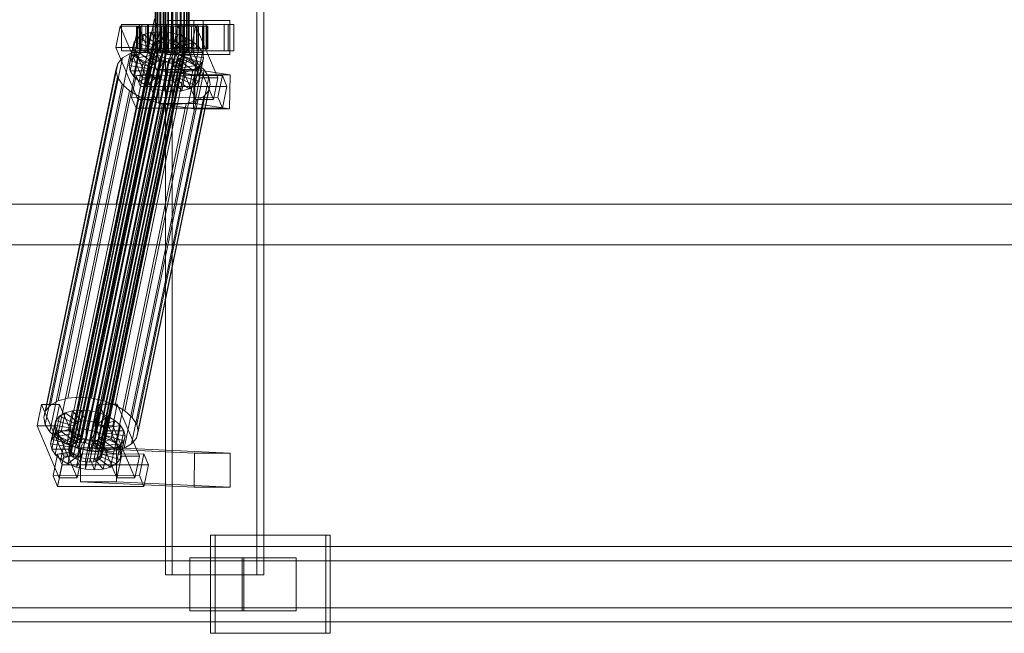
# Model space of a CAD drawing. Header units: millimetres. Extents: x -2233 to 61924, y -68080 to 6847.
# Tile 501 of 656: x 20981 to 21504, y -18456 to -18130. Entities that reach past the tile are written whole.
import ezdxf

# ---------------------------------------------------------------- set-up
doc = ezdxf.new("R2010")
doc.units = ezdxf.units.MM
doc.layers.add('superior_C02', color=7, linetype='Continuous', lineweight=0)

msp = doc.modelspace()

# ---------------------------------------------------------------- linework, layer by layer
at = {"layer": 'superior_C02'}
for p, q in [((21058.851, -17575), (21058.851, -18425)), ((21062.427, -18425), (21062.427, -17575)), ((21107.342, -18425), (21107.342, -17575)), ((21110.918, -17575), (21110.918, -18425)), ((21053.359, -18148), (21053.359, -17852)), ((21053.571, -18148), (21053.571, -17852)), ((21053.761, -18148), (21053.761, -17852)), ((21054.38, -18148), (21054.38, -17852)), ((21054.748, -18148), (21054.748, -17852)), ((21055.733, -18148), (21055.733, -17852)), ((21056.253, -18148), (21056.253, -17852)), ((21057.537, -18148), (21057.537, -17852)), ((21058.174, -18148), (21058.174, -17852)), ((21059.669, -18148), (21059.669, -17852)), ((21060.379, -18148), (21060.379, -17852)), ((21061.984, -18148), (21061.984, -17852)), ((21062.719, -18148), (21062.719, -17852)), ((21064.324, -18148), (21064.324, -17852)), ((21065.034, -18148), (21065.034, -17852)), ((21066.53, -18148), (21066.53, -17852)), ((21067.166, -18148), (21067.166, -17852)), ((21068.451, -18148), (21068.451, -17852)), ((21068.97, -18148), (21068.97, -17852)), ((21069.956, -18148), (21069.956, -17852)), ((21070.323, -18148), (21070.323, -17852)), ((21070.943, -17852), (21070.943, -18148)), ((21071.133, -18148), (21071.133, -17852)), ((21071.344, -18148), (21071.344, -17852)), ((21053.003, -18130), (21032.6, -18228.298)), ((21034.379, -18228.298), (21054.781, -18130)), ((21034.763, -18133.859), (21032.382, -18145.327)), ((21044.308, -18133.847), (21034.763, -18133.859)), ((21046.513, -18161.391), (21034.763, -18133.859)), ((21044.997, -18133), (21035.451, -18133)), ((21035.451, -18133), (21035.451, -18147)), ((21049.758, -18133), (21035.451, -18133)), ((21041.928, -18145.315), (21044.308, -18133.847)), ((21043.814, -18134), (21043.368, -18134)), ((21043.368, -18134), (21053.359, -18134)), ((21043.368, -18146), (21043.368, -18134)), ((21043.368, -18134), (21044.215, -18134)), ((21045.523, -18134), (21043.814, -18134)), ((21043.814, -18134), (21053.571, -18134)), ((21043.814, -18146), (21043.814, -18134)), ((21044.215, -18134), (21053.761, -18134)), ((21044.215, -18146), (21044.215, -18134)), ((21044.215, -18134), (21046.299, -18134)), ((21044.308, -18133.847), (21056.059, -18161.379)), ((21044.997, -18147), (21044.997, -18133)), ((21044.997, -18133), (21059.303, -18133)), ((21048.379, -18134), (21045.523, -18134)), ((21045.523, -18134), (21054.38, -18134)), ((21045.523, -18146), (21045.523, -18134)), ((21092.116, -18133), (21046.298, -18133)), ((21046.298, -18133), (21046.298, -18147)), ((21049.278, -18133), (21046.298, -18133)), ((21046.299, -18134), (21054.748, -18134)), ((21046.299, -18146), (21046.299, -18134)), ((21046.299, -18134), (21049.477, -18134)), ((21052.188, -18134), (21048.379, -18134)), ((21048.379, -18134), (21055.733, -18134)), ((21048.379, -18146), (21048.379, -18134)), ((21049.278, -18147), (21049.278, -18133)), ((21049.278, -18133), (21095.097, -18133)), ((21049.477, -18134), (21056.253, -18134)), ((21049.477, -18146), (21049.477, -18134)), ((21049.477, -18134), (21053.532, -18134)), ((21049.758, -18147), (21049.758, -18133)), ((21049.758, -18133), (21059.303, -18133)), ((21056.689, -18134), (21052.188, -18134)), ((21052.188, -18134), (21057.537, -18134)), ((21052.188, -18146), (21052.188, -18134)), ((21053.359, -18134), (21053.571, -18134)), ((21053.359, -18134), (21053.359, -18146)), ((21053.761, -18134), (21053.359, -18134)), ((21053.532, -18134), (21058.174, -18134)), ((21053.532, -18146), (21053.532, -18134)), ((21053.532, -18134), (21058.188, -18134)), ((21053.571, -18134), (21054.38, -18134)), ((21053.571, -18134), (21053.571, -18146)), ((21053.761, -18134), (21053.761, -18146)), ((21054.748, -18134), (21053.761, -18134)), ((21054.38, -18134), (21055.733, -18134)), ((21054.38, -18134), (21054.38, -18146)), ((21054.748, -18134), (21054.748, -18146)), ((21056.253, -18134), (21054.748, -18134)), ((21055.733, -18134), (21057.537, -18134)), ((21055.733, -18134), (21055.733, -18146)), ((21056.253, -18134), (21056.253, -18146)), ((21058.174, -18134), (21056.253, -18134)), ((21061.576, -18134), (21056.689, -18134)), ((21056.689, -18134), (21059.669, -18134)), ((21056.689, -18146), (21056.689, -18134)), ((21057.537, -18134), (21059.669, -18134)), ((21057.537, -18134), (21057.537, -18146)), ((21058.174, -18134), (21058.174, -18146)), ((21060.379, -18134), (21058.174, -18134)), ((21058.188, -18134), (21060.379, -18134)), ((21058.188, -18146), (21058.188, -18134)), ((21058.188, -18134), (21063.128, -18134)), ((21059.303, -18133), (21059.303, -18147)), ((21078.752, -18131), (21059.661, -18131)), ((21059.661, -18131), (21059.661, -18149)), ((21073.849, -18131), (21059.661, -18131)), ((21059.669, -18134), (21061.984, -18134)), ((21059.669, -18134), (21059.669, -18146)), ((21060.379, -18134), (21060.379, -18146)), ((21062.719, -18134), (21060.379, -18134)), ((21066.516, -18134), (21061.576, -18134)), ((21061.576, -18134), (21061.984, -18134)), ((21061.576, -18146), (21061.576, -18134)), ((21061.984, -18134), (21064.324, -18134)), ((21061.984, -18134), (21061.984, -18146)), ((21063.128, -18134), (21062.719, -18134)), ((21062.719, -18134), (21062.719, -18146)), ((21065.034, -18134), (21062.719, -18134)), ((21065.308, -18133.821), (21062.928, -18145.289)), ((21063.128, -18146), (21063.128, -18134)), ((21063.128, -18134), (21068.015, -18134)), ((21066.516, -18134), (21064.324, -18134)), ((21064.324, -18134), (21066.53, -18134)), ((21064.324, -18134), (21064.324, -18146)), ((21068.015, -18134), (21065.034, -18134)), ((21065.034, -18134), (21065.034, -18146)), ((21067.166, -18134), (21065.034, -18134)), ((21074.854, -18133.809), (21065.308, -18133.821)), ((21077.059, -18161.353), (21065.308, -18133.821)), ((21075.542, -18133), (21065.997, -18133)), ((21065.997, -18133), (21065.997, -18147)), ((21080.303, -18133), (21065.997, -18133)), ((21071.172, -18134), (21066.516, -18134)), ((21066.516, -18146), (21066.516, -18134)), ((21071.172, -18134), (21066.53, -18134)), ((21066.53, -18134), (21068.451, -18134)), ((21066.53, -18134), (21066.53, -18146)), ((21072.516, -18134), (21067.166, -18134)), ((21067.166, -18134), (21067.166, -18146)), ((21068.97, -18134), (21067.166, -18134)), ((21068.015, -18146), (21068.015, -18134)), ((21068.015, -18134), (21072.516, -18134)), ((21075.227, -18134), (21068.451, -18134)), ((21068.451, -18134), (21069.956, -18134)), ((21068.451, -18134), (21068.451, -18146)), ((21076.324, -18134), (21068.97, -18134)), ((21068.97, -18134), (21068.97, -18146)), ((21070.323, -18134), (21068.97, -18134)), ((21078.405, -18134), (21069.956, -18134)), ((21069.956, -18134), (21070.943, -18134)), ((21069.956, -18134), (21069.956, -18146)), ((21079.181, -18134), (21070.323, -18134)), ((21070.323, -18134), (21070.323, -18146)), ((21071.133, -18134), (21070.323, -18134)), ((21070.943, -18134), (21080.488, -18134)), ((21070.943, -18146), (21070.943, -18134)), ((21070.943, -18134), (21071.344, -18134)), ((21080.89, -18134), (21071.133, -18134)), ((21071.133, -18134), (21071.133, -18146)), ((21071.344, -18134), (21071.133, -18134)), ((21075.227, -18134), (21071.172, -18134)), ((21071.172, -18146), (21071.172, -18134)), ((21081.336, -18134), (21071.344, -18134)), ((21071.344, -18134), (21071.344, -18146)), ((21072.473, -18145.277), (21074.854, -18133.809)), ((21072.516, -18146), (21072.516, -18134)), ((21072.516, -18134), (21076.324, -18134)), ((21073.849, -18149), (21073.849, -18131)), ((21073.849, -18131), (21092.94, -18131)), ((21074.854, -18133.809), (21086.604, -18161.341)), ((21078.405, -18134), (21075.227, -18134)), ((21075.227, -18146), (21075.227, -18134)), ((21075.542, -18147), (21075.542, -18133)), ((21075.542, -18133), (21089.849, -18133)), ((21076.324, -18146), (21076.324, -18134)), ((21076.324, -18134), (21079.181, -18134)), ((21080.488, -18134), (21078.405, -18134)), ((21078.405, -18146), (21078.405, -18134)), ((21078.752, -18149), (21078.752, -18131)), ((21078.752, -18131), (21092.94, -18131)), ((21079.181, -18146), (21079.181, -18134)), ((21079.181, -18134), (21080.89, -18134)), ((21080.303, -18147), (21080.303, -18133)), ((21080.303, -18133), (21089.849, -18133)), ((21080.488, -18134), (21080.488, -18146)), ((21081.336, -18134), (21080.488, -18134)), ((21080.89, -18146), (21080.89, -18134)), ((21080.89, -18134), (21081.336, -18134)), ((21081.336, -18146), (21081.336, -18134)), ((21089.849, -18133), (21089.849, -18147)), ((21092.116, -18147), (21092.116, -18133)), ((21092.116, -18133), (21095.097, -18133)), ((21092.94, -18131), (21092.94, -18149)), ((21095.097, -18133), (21095.097, -18147)), ((21011.882, -18355.022), (21056.257, -18141.224)), ((21014.03, -18354.844), (21058.405, -18141.045)), ((21016.329, -18355.017), (21060.704, -18141.218)), ((21042.115, -18149.985), (21044.155, -18140.156)), ((21044.155, -18140.156), (21042.236, -18142.416)), ((21047.172, -18138.419), (21044.155, -18140.156)), ((21044.155, -18140.156), (21052.636, -18144.203)), ((21045.132, -18148.249), (21047.172, -18138.419)), ((21051.082, -18137.325), (21047.172, -18138.419)), ((21047.172, -18138.419), (21054.065, -18143.38)), ((21049.042, -18147.155), (21051.082, -18137.325)), ((21055.617, -18136.948), (21051.082, -18137.325)), ((21051.082, -18137.325), (21055.917, -18142.862)), ((21053.577, -18146.777), (21055.617, -18136.948)), ((21056.257, -18141.224), (21054.405, -18141.742)), ((21060.47, -18137.313), (21055.617, -18136.948)), ((21055.617, -18136.948), (21058.065, -18142.683)), ((21058.405, -18141.045), (21056.257, -18141.224)), ((21060.704, -18141.218), (21058.405, -18141.045)), ((21058.43, -18147.143), (21060.47, -18137.313)), ((21060.47, -18137.313), (21060.364, -18142.856)), ((21065.309, -18138.396), (21060.47, -18137.313)), ((21062.996, -18141.731), (21060.704, -18141.218)), ((21065.309, -18138.396), (21062.656, -18143.369)), ((21063.269, -18148.226), (21065.309, -18138.396)), ((21069.804, -18140.123), (21064.785, -18144.188)), ((21069.804, -18140.123), (21065.309, -18138.396)), ((21067.764, -18149.953), (21069.804, -18140.123)), ((21073.65, -18142.377), (21069.804, -18140.123)), ((21007.365, -18358.68), (21051.74, -18144.881)), ((21007.642, -18360.017), (21052.018, -18146.218)), ((21007.692, -18357.434), (21052.067, -18143.635)), ((21008.601, -18356.363), (21052.976, -18142.565)), ((21010.03, -18355.541), (21054.405, -18141.742)), ((21013.076, -18330.692), (21051.33, -18146.383)), ((21018.621, -18355.53), (21062.996, -18141.731)), ((21020.75, -18356.348), (21065.126, -18142.549)), ((21022.572, -18357.415), (21066.947, -18143.617)), ((21023.961, -18358.659), (21068.337, -18144.861)), ((21069.2, -18146.196), (21024.824, -18359.995)), ((21032.382, -18145.327), (21041.928, -18145.315)), ((21032.382, -18145.327), (21044.133, -18172.859)), ((21039.506, -18154.877), (21041.546, -18145.047)), ((21040.196, -18152.246), (21042.236, -18142.416)), ((21042.236, -18142.416), (21041.546, -18145.047)), ((21041.546, -18145.047), (21051.4, -18146.52)), ((21041.546, -18145.047), (21042.132, -18147.868)), ((21053.678, -18172.847), (21041.928, -18145.315)), ((21042.236, -18142.416), (21051.727, -18145.274)), ((21053.359, -18146), (21043.368, -18146)), ((21043.368, -18146), (21043.814, -18146)), ((21044.215, -18146), (21043.368, -18146)), ((21053.571, -18146), (21043.814, -18146)), ((21043.814, -18146), (21045.523, -18146)), ((21053.761, -18146), (21044.215, -18146)), ((21046.299, -18146), (21044.215, -18146)), ((21051.33, -18146.383), (21045.267, -18146.887)), ((21054.38, -18146), (21045.523, -18146)), ((21045.523, -18146), (21048.379, -18146)), ((21054.748, -18146), (21046.299, -18146)), ((21049.477, -18146), (21046.299, -18146)), ((21055.733, -18146), (21048.379, -18146)), ((21048.379, -18146), (21052.188, -18146)), ((21051.4, -18146.52), (21049.36, -18156.35)), ((21056.253, -18146), (21049.477, -18146)), ((21053.532, -18146), (21049.477, -18146)), ((21051.727, -18145.274), (21049.687, -18155.103)), ((21052.636, -18144.203), (21050.596, -18154.033)), ((21057.817, -18146.872), (21051.33, -18146.383)), ((21051.4, -18146.52), (21051.727, -18145.274)), ((21051.678, -18147.856), (21051.4, -18146.52)), ((21051.727, -18145.274), (21052.636, -18144.203)), ((21052.067, -18143.635), (21051.74, -18144.881)), ((21051.74, -18144.881), (21052.018, -18146.218)), ((21052.018, -18146.218), (21052.881, -18147.554)), ((21054.065, -18143.38), (21052.025, -18153.21)), ((21052.976, -18142.565), (21052.067, -18143.635)), ((21057.537, -18146), (21052.188, -18146)), ((21052.188, -18146), (21056.689, -18146)), ((21052.636, -18144.203), (21054.065, -18143.38)), ((21054.405, -18141.742), (21052.976, -18142.565)), ((21053.571, -18146), (21053.359, -18146)), ((21053.359, -18146), (21053.761, -18146)), ((21058.174, -18146), (21053.532, -18146)), ((21058.188, -18146), (21053.532, -18146)), ((21054.38, -18146), (21053.571, -18146)), ((21053.761, -18146), (21054.748, -18146)), ((21055.917, -18142.862), (21053.877, -18152.692)), ((21054.065, -18143.38), (21055.917, -18142.862)), ((21055.733, -18146), (21054.38, -18146)), ((21054.748, -18146), (21056.253, -18146)), ((21057.537, -18146), (21055.733, -18146)), ((21055.917, -18142.862), (21058.065, -18142.683)), ((21058.065, -18142.683), (21056.025, -18152.513)), ((21056.253, -18146), (21058.174, -18146)), ((21059.669, -18146), (21056.689, -18146)), ((21056.689, -18146), (21061.576, -18146)), ((21059.669, -18146), (21057.537, -18146)), ((21058.065, -18142.683), (21060.364, -18142.856)), ((21058.174, -18146), (21060.379, -18146)), ((21060.379, -18146), (21058.188, -18146)), ((21063.128, -18146), (21058.188, -18146)), ((21060.364, -18142.856), (21058.324, -18152.686)), ((21061.984, -18146), (21059.669, -18146)), ((21060.364, -18142.856), (21062.656, -18143.369)), ((21060.379, -18146), (21062.719, -18146)), ((21062.656, -18143.369), (21060.616, -18153.199)), ((21061.984, -18146), (21061.576, -18146)), ((21061.576, -18146), (21066.516, -18146)), ((21064.324, -18146), (21061.984, -18146)), ((21062.656, -18143.369), (21064.785, -18144.188)), ((21062.719, -18146), (21063.128, -18146)), ((21062.719, -18146), (21065.034, -18146)), ((21064.785, -18144.188), (21062.745, -18154.017)), ((21062.928, -18145.289), (21072.473, -18145.277)), ((21062.928, -18145.289), (21074.679, -18172.821)), ((21065.126, -18142.549), (21062.996, -18141.731)), ((21068.015, -18146), (21063.128, -18146)), ((21066.53, -18146), (21064.324, -18146)), ((21064.324, -18146), (21066.516, -18146)), ((21066.607, -18145.255), (21064.567, -18155.085)), ((21064.785, -18144.188), (21066.607, -18145.255)), ((21065.034, -18146), (21068.015, -18146)), ((21065.034, -18146), (21067.166, -18146)), ((21066.947, -18143.617), (21065.126, -18142.549)), ((21067.997, -18146.499), (21065.956, -18156.329)), ((21066.516, -18146), (21071.172, -18146)), ((21068.451, -18146), (21066.53, -18146)), ((21066.53, -18146), (21071.172, -18146)), ((21073.65, -18142.377), (21066.607, -18145.255)), ((21066.607, -18145.255), (21067.997, -18146.499)), ((21068.337, -18144.861), (21066.947, -18143.617)), ((21067.166, -18146), (21072.516, -18146)), ((21067.166, -18146), (21068.97, -18146)), ((21076.583, -18145.003), (21067.997, -18146.499)), ((21067.997, -18146.499), (21068.86, -18147.835)), ((21072.516, -18146), (21068.015, -18146)), ((21069.2, -18146.196), (21068.337, -18144.861)), ((21069.956, -18146), (21068.451, -18146)), ((21068.451, -18146), (21075.227, -18146)), ((21068.97, -18146), (21076.324, -18146)), ((21068.97, -18146), (21070.323, -18146)), ((21069.477, -18147.533), (21069.2, -18146.196)), ((21070.943, -18146), (21069.956, -18146)), ((21069.956, -18146), (21078.405, -18146)), ((21070.323, -18146), (21079.181, -18146)), ((21070.323, -18146), (21071.133, -18146)), ((21080.488, -18146), (21070.943, -18146)), ((21071.344, -18146), (21070.943, -18146)), ((21071.133, -18146), (21080.89, -18146)), ((21071.133, -18146), (21071.344, -18146)), ((21071.172, -18146), (21075.227, -18146)), ((21071.344, -18146), (21081.336, -18146)), ((21071.609, -18152.207), (21073.65, -18142.377)), ((21084.224, -18172.809), (21072.473, -18145.277)), ((21076.324, -18146), (21072.516, -18146)), ((21076.583, -18145.003), (21073.65, -18142.377)), ((21074.543, -18154.833), (21076.583, -18145.003)), ((21075.227, -18146), (21078.405, -18146)), ((21079.181, -18146), (21076.324, -18146)), ((21078.405, -18147.823), (21076.583, -18145.003)), ((21078.405, -18146), (21080.488, -18146)), ((21080.89, -18146), (21079.181, -18146)), ((21080.488, -18146), (21081.336, -18146)), ((21081.336, -18146), (21080.89, -18146)), ((20997.753, -18334.981), (21036.007, -18150.672)), ((21001.786, -18332.659), (21040.041, -18148.35)), ((21007.012, -18331.197), (21045.267, -18146.887)), ((21008.505, -18361.352), (21052.881, -18147.554)), ((21009.895, -18362.596), (21054.27, -18148.798)), ((21011.716, -18363.664), (21056.092, -18149.865)), ((21013.846, -18364.482), (21058.221, -18150.683)), ((21016.138, -18364.995), (21060.513, -18151.196)), ((21018.436, -18365.168), (21062.812, -18151.369)), ((21019.563, -18331.181), (21057.817, -18146.872)), ((21020.585, -18364.989), (21064.96, -18151.191)), ((21022.437, -18364.471), (21066.812, -18150.672)), ((21023.866, -18363.648), (21068.241, -18149.85)), ((21024.775, -18362.578), (21069.15, -18148.779)), ((21025.102, -18361.332), (21069.477, -18147.533)), ((21026.031, -18332.629), (21064.286, -18148.32)), ((21032.041, -18334.938), (21070.296, -18150.629)), ((21036.007, -18150.672), (21033.442, -18153.694)), ((21035.451, -18147), (21044.997, -18147)), ((21035.451, -18147), (21049.758, -18147)), ((21040.041, -18148.35), (21036.007, -18150.672)), ((21045.267, -18146.887), (21040.041, -18148.35)), ((21040.092, -18157.698), (21042.132, -18147.868)), ((21040.196, -18152.246), (21042.115, -18149.985)), ((21041.914, -18160.518), (21043.954, -18150.688)), ((21042.115, -18149.985), (21045.132, -18148.249)), ((21050.596, -18154.033), (21042.115, -18149.985)), ((21042.132, -18147.868), (21051.678, -18147.856)), ((21042.132, -18147.868), (21043.954, -18150.688)), ((21043.954, -18150.688), (21052.541, -18149.192)), ((21043.954, -18150.688), (21046.888, -18153.314)), ((21059.303, -18147), (21044.997, -18147)), ((21045.132, -18148.249), (21049.042, -18147.155)), ((21052.025, -18153.21), (21045.132, -18148.249)), ((21046.298, -18147), (21092.116, -18147)), ((21046.298, -18147), (21049.278, -18147)), ((21046.888, -18153.314), (21053.93, -18150.436)), ((21049.042, -18147.155), (21053.577, -18146.777)), ((21053.877, -18152.692), (21049.042, -18147.155)), ((21095.097, -18147), (21049.278, -18147)), ((21051.678, -18147.856), (21049.637, -18157.686)), ((21059.303, -18147), (21049.758, -18147)), ((21052.541, -18149.192), (21050.5, -18159.022)), ((21050.733, -18155.567), (21055.752, -18151.503)), ((21052.541, -18149.192), (21051.678, -18147.856)), ((21053.93, -18150.436), (21051.89, -18160.266)), ((21053.93, -18150.436), (21052.541, -18149.192)), ((21052.881, -18147.554), (21054.27, -18148.798)), ((21053.761, -18148), (21053.359, -18148)), ((21053.359, -18148), (21053.571, -18148)), ((21053.571, -18148), (21054.38, -18148)), ((21056.025, -18152.513), (21053.577, -18146.777)), ((21053.577, -18146.777), (21058.43, -18147.143)), ((21055.752, -18151.503), (21053.712, -18161.333)), ((21054.748, -18148), (21053.761, -18148)), ((21055.752, -18151.503), (21053.93, -18150.436)), ((21054.27, -18148.798), (21056.092, -18149.865)), ((21054.38, -18148), (21055.733, -18148)), ((21056.253, -18148), (21054.748, -18148)), ((21055.733, -18148), (21057.537, -18148)), ((21057.881, -18152.321), (21055.752, -18151.503)), ((21056.092, -18149.865), (21058.221, -18150.683)), ((21058.174, -18148), (21056.253, -18148)), ((21057.537, -18148), (21059.669, -18148)), ((21064.286, -18148.32), (21057.817, -18146.872)), ((21060.379, -18148), (21058.174, -18148)), ((21058.221, -18150.683), (21060.513, -18151.196)), ((21058.324, -18152.686), (21058.43, -18147.143)), ((21058.43, -18147.143), (21063.269, -18148.226)), ((21059.661, -18149), (21078.752, -18149)), ((21073.849, -18149), (21059.661, -18149)), ((21059.669, -18148), (21061.984, -18148)), ((21062.719, -18148), (21060.379, -18148)), ((21060.513, -18151.196), (21062.812, -18151.369)), ((21060.616, -18153.199), (21063.269, -18148.226)), ((21061.984, -18148), (21064.324, -18148)), ((21065.034, -18148), (21062.719, -18148)), ((21062.745, -18154.017), (21067.764, -18149.953)), ((21062.812, -18151.369), (21064.96, -18151.191)), ((21063.269, -18148.226), (21067.764, -18149.953)), ((21070.296, -18150.629), (21064.286, -18148.32)), ((21064.324, -18148), (21066.53, -18148)), ((21064.96, -18151.191), (21066.812, -18150.672)), ((21067.166, -18148), (21065.034, -18148)), ((21067.901, -18151.488), (21065.861, -18161.318)), ((21065.997, -18147), (21075.542, -18147)), ((21065.997, -18147), (21080.303, -18147)), ((21067.901, -18151.488), (21066.472, -18152.311)), ((21066.53, -18148), (21068.451, -18148)), ((21068.81, -18150.417), (21066.77, -18160.247)), ((21066.812, -18150.672), (21068.241, -18149.85)), ((21066.819, -18157.665), (21068.86, -18147.835)), ((21069.137, -18149.171), (21067.097, -18159.001)), ((21068.97, -18148), (21067.166, -18148)), ((21067.764, -18149.953), (21071.609, -18152.207)), ((21068.81, -18150.417), (21067.901, -18151.488)), ((21076.382, -18155.535), (21067.901, -18151.488)), ((21068.241, -18149.85), (21069.15, -18148.779)), ((21068.451, -18148), (21069.956, -18148)), ((21069.137, -18149.171), (21068.81, -18150.417)), ((21078.301, -18153.275), (21068.81, -18150.417)), ((21068.86, -18147.835), (21078.405, -18147.823)), ((21068.86, -18147.835), (21069.137, -18149.171)), ((21070.323, -18148), (21068.97, -18148)), ((21078.991, -18150.644), (21069.137, -18149.171)), ((21069.15, -18148.779), (21069.477, -18147.533)), ((21069.956, -18148), (21070.943, -18148)), ((21075.437, -18153.641), (21070.296, -18150.629)), ((21071.133, -18148), (21070.323, -18148)), ((21070.943, -18148), (21071.344, -18148)), ((21071.344, -18148), (21071.133, -18148)), ((21092.94, -18149), (21073.849, -18149)), ((21089.849, -18147), (21075.542, -18147)), ((21078.405, -18147.823), (21076.365, -18157.653)), ((21076.951, -18160.474), (21078.991, -18150.644)), ((21078.301, -18153.275), (21078.991, -18150.644)), ((21078.991, -18150.644), (21078.405, -18147.823)), ((21092.94, -18149), (21078.752, -18149)), ((21089.849, -18147), (21080.303, -18147)), ((21095.097, -18147), (21092.116, -18147)), ((20995.187, -18338.003), (21033.442, -18153.694)), ((21033.442, -18153.694), (21032.52, -18157.211)), ((21037.182, -18337.95), (21075.437, -18153.641)), ((21039.506, -18154.877), (21040.196, -18152.246)), ((21049.36, -18156.35), (21039.506, -18154.877)), ((21040.092, -18157.698), (21039.506, -18154.877)), ((21049.687, -18155.103), (21040.196, -18152.246)), ((21044.847, -18163.144), (21046.888, -18153.314)), ((21046.888, -18153.314), (21050.733, -18155.567)), ((21048.693, -18165.397), (21050.733, -18155.567)), ((21049.687, -18155.103), (21049.36, -18156.35)), ((21049.36, -18156.35), (21049.637, -18157.686)), ((21050.596, -18154.033), (21049.687, -18155.103)), ((21052.025, -18153.21), (21050.596, -18154.033)), ((21050.733, -18155.567), (21055.229, -18157.295)), ((21053.877, -18152.692), (21052.025, -18153.21)), ((21056.025, -18152.513), (21053.877, -18152.692)), ((21055.458, -18156.962), (21055.21, -18174.943)), ((21055.229, -18157.295), (21057.881, -18152.321)), ((21074.548, -18156.962), (21055.458, -18156.962)), ((21073.966, -18159.83), (21055.458, -18156.962)), ((21057.881, -18152.321), (21055.841, -18162.151)), ((21058.324, -18152.686), (21056.025, -18152.513)), ((21060.173, -18152.835), (21057.881, -18152.321)), ((21060.173, -18152.835), (21058.133, -18162.664)), ((21060.616, -18153.199), (21058.324, -18152.686)), ((21060.067, -18158.378), (21060.173, -18152.835)), ((21062.472, -18153.008), (21060.173, -18152.835)), ((21062.472, -18153.008), (21060.432, -18162.837)), ((21062.745, -18154.017), (21060.616, -18153.199)), ((21064.62, -18152.829), (21062.472, -18153.008)), ((21064.92, -18158.743), (21062.472, -18153.008)), ((21064.62, -18152.829), (21062.58, -18162.659)), ((21064.567, -18155.085), (21062.745, -18154.017)), ((21066.472, -18152.311), (21064.432, -18162.14)), ((21064.567, -18155.085), (21071.609, -18152.207)), ((21065.956, -18156.329), (21064.567, -18155.085)), ((21066.472, -18152.311), (21064.62, -18152.829)), ((21069.456, -18158.366), (21064.62, -18152.829)), ((21065.956, -18156.329), (21074.543, -18154.833)), ((21066.819, -18157.665), (21065.956, -18156.329)), ((21073.365, -18157.272), (21066.472, -18152.311)), ((21071.609, -18152.207), (21074.543, -18154.833)), ((21073.365, -18157.272), (21076.382, -18155.535)), ((21074.301, -18174.943), (21074.548, -18156.962)), ((21074.342, -18165.365), (21076.382, -18155.535)), ((21074.543, -18154.833), (21076.365, -18157.653)), ((21074.548, -18156.962), (21093.057, -18159.83)), ((21079.358, -18157.152), (21075.437, -18153.641)), ((21076.261, -18163.105), (21078.301, -18153.275)), ((21076.382, -18155.535), (21078.301, -18153.275)), ((20994.265, -18341.52), (21032.52, -18157.211)), ((20995.048, -18345.291), (21033.303, -18160.982)), ((21032.52, -18157.211), (21033.303, -18160.982)), ((21033.303, -18160.982), (21035.738, -18164.752)), ((21049.637, -18157.686), (21040.092, -18157.698)), ((21041.914, -18160.518), (21040.092, -18157.698)), ((21043.16, -18160.247), (21040.78, -18171.715)), ((21041.104, -18341.461), (21079.358, -18157.152)), ((21050.5, -18159.022), (21041.914, -18160.518)), ((21044.847, -18163.144), (21041.914, -18160.518)), ((21088.978, -18160.19), (21043.16, -18160.247)), ((21045.608, -18165.983), (21043.16, -18160.247)), ((21081.794, -18160.922), (21043.539, -18345.231)), ((21044.133, -18172.859), (21046.513, -18161.391)), ((21051.89, -18160.266), (21044.847, -18163.144)), ((21046.513, -18161.391), (21056.059, -18161.379)), ((21053.712, -18161.333), (21048.693, -18165.397)), ((21049.637, -18157.686), (21050.5, -18159.022)), ((21050.5, -18159.022), (21051.89, -18160.266)), ((21051.89, -18160.266), (21053.712, -18161.333)), ((21053.188, -18167.125), (21055.229, -18157.295)), ((21055.841, -18162.151), (21053.188, -18167.125)), ((21056.059, -18161.379), (21053.678, -18172.847)), ((21053.712, -18161.333), (21055.841, -18162.151)), ((21055.229, -18157.295), (21060.067, -18158.378)), ((21055.841, -18162.151), (21058.133, -18162.664)), ((21058.027, -18168.208), (21060.067, -18158.378)), ((21060.067, -18158.378), (21064.92, -18158.743)), ((21062.58, -18162.659), (21064.432, -18162.14)), ((21062.88, -18168.573), (21064.92, -18158.743)), ((21064.432, -18162.14), (21065.861, -18161.318)), ((21064.432, -18162.14), (21071.325, -18167.102)), ((21064.92, -18158.743), (21069.456, -18158.366)), ((21065.861, -18161.318), (21066.77, -18160.247)), ((21065.861, -18161.318), (21074.342, -18165.365)), ((21066.77, -18160.247), (21067.097, -18159.001)), ((21066.77, -18160.247), (21076.261, -18163.105)), ((21076.365, -18157.653), (21066.819, -18157.665)), ((21067.097, -18159.001), (21066.819, -18157.665)), ((21067.097, -18159.001), (21076.951, -18160.474)), ((21067.415, -18168.196), (21069.456, -18158.366)), ((21069.456, -18158.366), (21073.365, -18157.272)), ((21071.325, -18167.102), (21073.365, -18157.272)), ((21073.719, -18177.811), (21073.966, -18159.83)), ((21073.966, -18159.83), (21093.057, -18159.83)), ((21074.679, -18172.821), (21077.059, -18161.353)), ((21076.951, -18160.474), (21076.261, -18163.105)), ((21076.365, -18157.653), (21076.951, -18160.474)), ((21077.059, -18161.353), (21086.604, -18161.341)), ((21081.794, -18160.922), (21079.358, -18157.152)), ((21082.577, -18164.693), (21081.794, -18160.922)), ((21086.604, -18161.341), (21084.224, -18172.809)), ((21086.598, -18171.658), (21088.978, -18160.19)), ((21088.978, -18160.19), (21091.426, -18165.926)), ((21093.057, -18159.83), (21092.81, -18177.811)), ((20997.484, -18349.061), (21035.738, -18164.752)), ((21035.738, -18164.752), (21039.66, -18168.263)), ((21043.228, -18177.451), (21045.608, -18165.983)), ((21044.322, -18349.002), (21082.577, -18164.693)), ((21048.693, -18165.397), (21044.847, -18163.144)), ((21045.608, -18165.983), (21091.426, -18165.926)), ((21053.188, -18167.125), (21048.693, -18165.397)), ((21058.027, -18168.208), (21053.188, -18167.125)), ((21058.133, -18162.664), (21058.027, -18168.208)), ((21058.133, -18162.664), (21060.432, -18162.837)), ((21060.432, -18162.837), (21062.58, -18162.659)), ((21060.432, -18162.837), (21062.88, -18168.573)), ((21062.58, -18162.659), (21067.415, -18168.196)), ((21071.325, -18167.102), (21067.415, -18168.196)), ((21074.342, -18165.365), (21071.325, -18167.102)), ((21076.261, -18163.105), (21074.342, -18165.365)), ((21081.655, -18168.21), (21082.577, -18164.693)), ((21091.426, -18165.926), (21089.046, -18177.394)), ((21001.405, -18352.572), (21039.66, -18168.263)), ((21006.546, -18355.584), (21044.801, -18171.275)), ((21039.66, -18168.263), (21044.801, -18171.275)), ((21040.78, -18171.715), (21086.598, -18171.658)), ((21040.78, -18171.715), (21043.228, -18177.451)), ((21040.835, -18355.541), (21079.089, -18171.232)), ((21043.4, -18352.519), (21081.655, -18168.21)), ((21044.801, -18171.275), (21050.811, -18173.584)), ((21062.88, -18168.573), (21058.027, -18168.208)), ((21067.415, -18168.196), (21062.88, -18168.573)), ((21075.056, -18173.554), (21079.089, -18171.232)), ((21079.089, -18171.232), (21081.655, -18168.21)), ((21089.046, -18177.394), (21086.598, -18171.658)), ((21012.556, -18357.893), (21050.811, -18173.584)), ((21019.025, -18359.341), (21057.279, -18175.032)), ((21025.512, -18359.83), (21063.766, -18175.521)), ((21031.575, -18359.326), (21069.83, -18175.016)), ((21036.801, -18357.863), (21075.056, -18173.554)), ((21089.046, -18177.394), (21043.228, -18177.451)), ((21053.678, -18172.847), (21044.133, -18172.859)), ((21050.811, -18173.584), (21057.279, -18175.032)), ((21055.21, -18174.943), (21074.301, -18174.943)), ((21073.719, -18177.811), (21055.21, -18174.943)), ((21057.279, -18175.032), (21063.766, -18175.521)), ((21063.766, -18175.521), (21069.83, -18175.016)), ((21069.83, -18175.016), (21075.056, -18173.554)), ((21092.81, -18177.811), (21073.719, -18177.811)), ((21092.81, -18177.811), (21074.301, -18174.943)), ((21084.224, -18172.809), (21074.679, -18172.821)), ((21032.6, -18228.298), (20096.643, -18228.298)), ((20098.422, -18228.298), (21034.379, -18228.298)), ((21032.6, -18228.298), (21034.379, -18228.298)), ((21968.557, -18228.298), (21032.6, -18228.298)), ((21034.379, -18228.298), (21970.336, -18228.298)), ((24634.01, -18250), (15575.415, -18250)), ((15576.913, -18250), (24635.508, -18250)), ((20993.108, -18334.551), (20990.727, -18346.02)), ((21002.653, -18334.539), (20993.108, -18334.551)), ((21004.858, -18362.083), (20993.108, -18334.551)), ((20997.753, -18334.981), (21001.786, -18332.659)), ((21000.273, -18346.008), (21002.653, -18334.539)), ((21001.786, -18332.659), (21007.012, -18331.197)), ((21002.653, -18334.539), (21014.404, -18362.071)), ((21007.012, -18331.197), (21013.076, -18330.692)), ((21013.076, -18330.692), (21019.563, -18331.181)), ((21019.563, -18331.181), (21026.031, -18332.629)), ((21023.653, -18334.513), (21021.273, -18345.981)), ((21033.199, -18334.501), (21023.653, -18334.513)), ((21035.404, -18362.045), (21023.653, -18334.513)), ((21026.031, -18332.629), (21032.041, -18334.938)), ((21030.818, -18345.969), (21033.199, -18334.501)), ((21033.199, -18334.501), (21044.949, -18362.033)), ((20994.265, -18341.52), (20995.187, -18338.003)), ((20995.187, -18338.003), (20997.753, -18334.981)), ((21005.517, -18339.111), (21002.5, -18340.848)), ((21003.477, -18348.941), (21005.517, -18339.111)), ((21009.427, -18338.017), (21005.517, -18339.111)), ((21005.517, -18339.111), (21012.41, -18344.073)), ((21007.386, -18347.847), (21009.427, -18338.017)), ((21013.962, -18337.64), (21009.427, -18338.017)), ((21009.427, -18338.017), (21014.262, -18343.554)), ((21011.922, -18347.47), (21013.962, -18337.64)), ((21018.815, -18338.005), (21013.962, -18337.64)), ((21013.962, -18337.64), (21016.41, -18343.376)), ((21016.775, -18347.835), (21018.815, -18338.005)), ((21018.815, -18338.005), (21018.709, -18343.549)), ((21023.654, -18339.088), (21018.815, -18338.005)), ((21023.654, -18339.088), (21021.001, -18344.062)), ((21021.613, -18348.918), (21023.654, -18339.088)), ((21028.149, -18340.816), (21023.654, -18339.088)), ((21032.041, -18334.938), (21037.182, -18337.95)), ((21037.182, -18337.95), (21041.104, -18341.461)), ((20995.048, -18345.291), (20994.265, -18341.52)), ((20998.541, -18352.938), (21000.581, -18343.108)), ((21000.581, -18343.108), (20999.891, -18345.739)), ((21000.46, -18350.678), (21002.5, -18340.848)), ((21002.5, -18340.848), (21000.581, -18343.108)), ((21000.581, -18343.108), (21010.072, -18345.966)), ((21002.5, -18340.848), (21010.981, -18344.895)), ((21010.981, -18344.895), (21008.941, -18354.725)), ((21010.072, -18345.966), (21010.981, -18344.895)), ((21012.41, -18344.073), (21010.37, -18353.902)), ((21010.981, -18344.895), (21012.41, -18344.073)), ((21014.262, -18343.554), (21012.222, -18353.384)), ((21012.41, -18344.073), (21014.262, -18343.554)), ((21014.262, -18343.554), (21016.41, -18343.376)), ((21016.41, -18343.376), (21014.37, -18353.205)), ((21016.41, -18343.376), (21018.709, -18343.549)), ((21018.709, -18343.549), (21016.669, -18353.378)), ((21018.709, -18343.549), (21021.001, -18344.062)), ((21021.001, -18344.062), (21018.961, -18353.892)), ((21021.001, -18344.062), (21023.13, -18344.88)), ((21023.13, -18344.88), (21021.09, -18354.71)), ((21028.149, -18340.816), (21023.13, -18344.88)), ((21023.13, -18344.88), (21024.952, -18345.947)), ((21031.995, -18343.069), (21024.952, -18345.947)), ((21026.109, -18350.645), (21028.149, -18340.816)), ((21031.995, -18343.069), (21028.149, -18340.816)), ((21029.954, -18352.899), (21031.995, -18343.069)), ((21034.928, -18345.695), (21031.995, -18343.069)), ((21041.104, -18341.461), (21043.539, -18345.231)), ((20990.727, -18346.02), (21000.273, -18346.008)), ((20990.727, -18346.02), (21002.478, -18373.551)), ((20997.484, -18349.061), (20995.048, -18345.291)), ((21001.405, -18352.572), (20997.484, -18349.061)), ((20997.851, -18355.569), (20999.891, -18345.739)), ((20998.437, -18358.39), (21000.477, -18348.56)), ((20999.891, -18345.739), (21009.745, -18347.212)), ((20999.891, -18345.739), (21000.477, -18348.56)), ((21012.023, -18373.539), (21000.273, -18346.008)), ((21000.46, -18350.678), (21003.477, -18348.941)), ((21000.477, -18348.56), (21010.023, -18348.548)), ((21000.477, -18348.56), (21002.299, -18351.38)), ((21002.299, -18351.38), (21010.886, -18349.884)), ((21003.477, -18348.941), (21007.386, -18347.847)), ((21010.37, -18353.902), (21003.477, -18348.941)), ((21007.386, -18347.847), (21011.922, -18347.47)), ((21012.222, -18353.384), (21007.386, -18347.847)), ((21009.745, -18347.212), (21007.705, -18357.042)), ((21010.023, -18348.548), (21007.982, -18358.378)), ((21010.072, -18345.966), (21008.032, -18355.796)), ((21010.886, -18349.884), (21008.845, -18359.714)), ((21009.745, -18347.212), (21010.072, -18345.966)), ((21010.023, -18348.548), (21009.745, -18347.212)), ((21010.886, -18349.884), (21010.023, -18348.548)), ((21012.275, -18351.128), (21010.886, -18349.884)), ((21014.37, -18353.205), (21011.922, -18347.47)), ((21011.922, -18347.47), (21016.775, -18347.835)), ((21016.669, -18353.378), (21016.775, -18347.835)), ((21016.775, -18347.835), (21021.613, -18348.918)), ((21018.961, -18353.892), (21021.613, -18348.918)), ((21021.273, -18345.981), (21030.818, -18345.969)), ((21021.273, -18345.981), (21033.023, -18373.513)), ((21021.613, -18348.918), (21026.109, -18350.645)), ((21024.952, -18345.947), (21022.912, -18355.777)), ((21026.342, -18347.191), (21024.301, -18357.021)), ((21024.952, -18345.947), (21026.342, -18347.191)), ((21025.164, -18358.357), (21027.204, -18348.527)), ((21027.482, -18349.863), (21025.442, -18359.693)), ((21034.928, -18345.695), (21026.342, -18347.191)), ((21026.342, -18347.191), (21027.204, -18348.527)), ((21027.482, -18349.863), (21027.155, -18351.109)), ((21027.204, -18348.527), (21036.75, -18348.515)), ((21027.204, -18348.527), (21027.482, -18349.863)), ((21037.336, -18351.336), (21027.482, -18349.863)), ((21042.569, -18373.501), (21030.818, -18345.969)), ((21032.888, -18355.525), (21034.928, -18345.695)), ((21036.75, -18348.515), (21034.71, -18358.345)), ((21036.75, -18348.515), (21034.928, -18345.695)), ((21037.336, -18351.336), (21036.75, -18348.515)), ((21044.322, -18349.002), (21043.4, -18352.519)), ((21043.539, -18345.231), (21044.322, -18349.002)), ((20997.851, -18355.569), (20998.541, -18352.938)), ((20998.541, -18352.938), (21000.46, -18350.678)), ((21008.032, -18355.796), (20998.541, -18352.938)), ((21000.259, -18361.21), (21002.299, -18351.38)), ((21008.941, -18354.725), (21000.46, -18350.678)), ((21006.546, -18355.584), (21001.405, -18352.572)), ((21002.299, -18351.38), (21005.233, -18354.006)), ((21003.192, -18363.836), (21005.233, -18354.006)), ((21005.233, -18354.006), (21012.275, -18351.128)), ((21005.233, -18354.006), (21009.078, -18356.26)), ((21008.941, -18354.725), (21008.032, -18355.796)), ((21008.601, -18356.363), (21010.03, -18355.541)), ((21010.37, -18353.902), (21008.941, -18354.725)), ((21009.078, -18356.26), (21014.097, -18352.196)), ((21010.03, -18355.541), (21011.882, -18355.022)), ((21012.275, -18351.128), (21010.235, -18360.958)), ((21012.222, -18353.384), (21010.37, -18353.902)), ((21011.882, -18355.022), (21014.03, -18354.844)), ((21014.097, -18352.196), (21012.056, -18362.025)), ((21014.37, -18353.205), (21012.222, -18353.384)), ((21014.097, -18352.196), (21012.275, -18351.128)), ((21013.573, -18357.987), (21016.226, -18353.014)), ((21014.03, -18354.844), (21016.329, -18355.017)), ((21016.226, -18353.014), (21014.097, -18352.196)), ((21016.226, -18353.014), (21014.186, -18362.843)), ((21016.669, -18353.378), (21014.37, -18353.205)), ((21018.518, -18353.527), (21016.226, -18353.014)), ((21016.329, -18355.017), (21018.621, -18355.53)), ((21018.518, -18353.527), (21016.478, -18363.357)), ((21018.961, -18353.892), (21016.669, -18353.378)), ((21018.412, -18359.07), (21018.518, -18353.527)), ((21020.817, -18353.7), (21018.518, -18353.527)), ((21018.621, -18355.53), (21020.75, -18356.348)), ((21020.817, -18353.7), (21018.777, -18363.53)), ((21021.09, -18354.71), (21018.961, -18353.892)), ((21022.965, -18353.521), (21020.817, -18353.7)), ((21023.265, -18359.436), (21020.817, -18353.7)), ((21022.965, -18353.521), (21020.925, -18363.351)), ((21021.09, -18354.71), (21026.109, -18350.645)), ((21022.912, -18355.777), (21021.09, -18354.71)), ((21024.817, -18353.003), (21022.777, -18362.833)), ((21022.912, -18355.777), (21029.954, -18352.899)), ((21024.817, -18353.003), (21022.965, -18353.521)), ((21027.8, -18359.058), (21022.965, -18353.521)), ((21026.246, -18352.18), (21024.206, -18362.01)), ((21024.301, -18357.021), (21032.888, -18355.525)), ((21026.246, -18352.18), (21024.817, -18353.003)), ((21031.71, -18357.964), (21024.817, -18353.003)), ((21027.155, -18351.109), (21025.115, -18360.939)), ((21026.109, -18350.645), (21029.954, -18352.899)), ((21027.155, -18351.109), (21026.246, -18352.18)), ((21034.727, -18356.228), (21026.246, -18352.18)), ((21036.646, -18353.967), (21027.155, -18351.109)), ((21029.954, -18352.899), (21032.888, -18355.525)), ((21032.888, -18355.525), (21034.71, -18358.345)), ((21034.606, -18363.797), (21036.646, -18353.967)), ((21034.727, -18356.228), (21036.646, -18353.967)), ((21035.296, -18361.166), (21037.336, -18351.336)), ((21036.646, -18353.967), (21037.336, -18351.336)), ((21040.835, -18355.541), (21036.801, -18357.863)), ((21043.4, -18352.519), (21040.835, -18355.541)), ((21007.705, -18357.042), (20997.851, -18355.569)), ((20998.437, -18358.39), (20997.851, -18355.569)), ((21007.982, -18358.378), (20998.437, -18358.39)), ((21000.259, -18361.21), (20998.437, -18358.39)), ((21008.845, -18359.714), (21000.259, -18361.21)), ((21012.556, -18357.893), (21006.546, -18355.584)), ((21007.038, -18366.09), (21009.078, -18356.26)), ((21007.365, -18358.68), (21007.692, -18357.434)), ((21007.642, -18360.017), (21007.365, -18358.68)), ((21008.505, -18361.352), (21007.642, -18360.017)), ((21007.692, -18357.434), (21008.601, -18356.363)), ((21008.032, -18355.796), (21007.705, -18357.042)), ((21007.705, -18357.042), (21007.982, -18358.378)), ((21007.982, -18358.378), (21008.845, -18359.714)), ((21008.845, -18359.714), (21010.235, -18360.958)), ((21009.078, -18356.26), (21013.573, -18357.987)), ((21011.533, -18367.817), (21013.573, -18357.987)), ((21019.025, -18359.341), (21012.556, -18357.893)), ((21013.573, -18357.987), (21018.412, -18359.07)), ((21013.716, -18357.646), (21013.64, -18375.644)), ((21032.807, -18357.646), (21013.716, -18357.646)), ((21074.109, -18360.514), (21013.716, -18357.646)), ((21016.372, -18368.9), (21018.412, -18359.07)), ((21018.412, -18359.07), (21023.265, -18359.436)), ((21025.512, -18359.83), (21019.025, -18359.341)), ((21020.75, -18356.348), (21022.572, -18357.415)), ((21021.225, -18369.265), (21023.265, -18359.436)), ((21022.572, -18357.415), (21023.961, -18358.659)), ((21024.301, -18357.021), (21022.912, -18355.777)), ((21023.265, -18359.436), (21027.8, -18359.058)), ((21023.961, -18358.659), (21024.824, -18359.995)), ((21025.164, -18358.357), (21024.301, -18357.021)), ((21024.824, -18359.995), (21025.102, -18361.332)), ((21025.115, -18360.939), (21025.442, -18359.693)), ((21034.71, -18358.345), (21025.164, -18358.357)), ((21025.442, -18359.693), (21025.164, -18358.357)), ((21025.442, -18359.693), (21035.296, -18361.166)), ((21031.575, -18359.326), (21025.512, -18359.83)), ((21025.76, -18368.888), (21027.8, -18359.058)), ((21027.8, -18359.058), (21031.71, -18357.964)), ((21029.67, -18367.794), (21031.71, -18357.964)), ((21036.801, -18357.863), (21031.575, -18359.326)), ((21031.71, -18357.964), (21034.727, -18356.228)), ((21032.687, -18366.057), (21034.727, -18356.228)), ((21032.731, -18375.644), (21032.807, -18357.646)), ((21032.807, -18357.646), (21093.2, -18360.514)), ((21034.71, -18358.345), (21035.296, -18361.166)), ((21074.033, -18378.512), (21074.109, -18360.514)), ((21074.109, -18360.514), (21093.2, -18360.514)), ((21093.2, -18360.514), (21093.124, -18378.512)), ((21001.505, -18360.939), (20999.125, -18372.408)), ((21003.192, -18363.836), (21000.259, -18361.21)), ((21047.323, -18360.882), (21001.505, -18360.939)), ((21003.953, -18366.675), (21001.505, -18360.939)), ((21002.478, -18373.551), (21004.858, -18362.083)), ((21010.235, -18360.958), (21003.192, -18363.836)), ((21007.038, -18366.09), (21003.192, -18363.836)), ((21004.858, -18362.083), (21014.404, -18362.071)), ((21012.056, -18362.025), (21007.038, -18366.09)), ((21009.895, -18362.596), (21008.505, -18361.352)), ((21011.716, -18363.664), (21009.895, -18362.596)), ((21010.235, -18360.958), (21012.056, -18362.025)), ((21014.186, -18362.843), (21011.533, -18367.817)), ((21013.846, -18364.482), (21011.716, -18363.664)), ((21014.404, -18362.071), (21012.023, -18373.539)), ((21012.056, -18362.025), (21014.186, -18362.843)), ((21016.138, -18364.995), (21013.846, -18364.482)), ((21014.186, -18362.843), (21016.478, -18363.357)), ((21018.436, -18365.168), (21016.138, -18364.995)), ((21016.478, -18363.357), (21016.372, -18368.9)), ((21016.478, -18363.357), (21018.777, -18363.53)), ((21020.585, -18364.989), (21018.436, -18365.168)), ((21018.777, -18363.53), (21020.925, -18363.351)), ((21018.777, -18363.53), (21021.225, -18369.265)), ((21022.437, -18364.471), (21020.585, -18364.989)), ((21020.925, -18363.351), (21022.777, -18362.833)), ((21020.925, -18363.351), (21025.76, -18368.888)), ((21023.866, -18363.648), (21022.437, -18364.471)), ((21022.777, -18362.833), (21024.206, -18362.01)), ((21022.777, -18362.833), (21029.67, -18367.794)), ((21024.775, -18362.578), (21023.866, -18363.648)), ((21024.206, -18362.01), (21025.115, -18360.939)), ((21024.206, -18362.01), (21032.687, -18366.057)), ((21025.102, -18361.332), (21024.775, -18362.578)), ((21025.115, -18360.939), (21034.606, -18363.797)), ((21034.606, -18363.797), (21032.687, -18366.057)), ((21033.023, -18373.513), (21035.404, -18362.045)), ((21035.296, -18361.166), (21034.606, -18363.797)), ((21035.404, -18362.045), (21044.949, -18362.033)), ((21044.949, -18362.033), (21042.569, -18373.501)), ((21044.943, -18372.35), (21047.323, -18360.882)), ((21047.323, -18360.882), (21049.771, -18366.618)), ((21001.573, -18378.143), (21003.953, -18366.675)), ((21003.953, -18366.675), (21049.771, -18366.618)), ((21011.533, -18367.817), (21007.038, -18366.09)), ((21016.372, -18368.9), (21011.533, -18367.817)), ((21021.225, -18369.265), (21016.372, -18368.9)), ((21025.76, -18368.888), (21021.225, -18369.265)), ((21029.67, -18367.794), (21025.76, -18368.888)), ((21032.687, -18366.057), (21029.67, -18367.794)), ((21049.771, -18366.618), (21047.391, -18378.086)), ((20999.125, -18372.408), (21044.943, -18372.35)), ((20999.125, -18372.408), (21001.573, -18378.143)), ((21012.023, -18373.539), (21002.478, -18373.551)), ((21013.64, -18375.644), (21032.731, -18375.644)), ((21074.033, -18378.512), (21013.64, -18375.644)), ((21093.124, -18378.512), (21032.731, -18375.644)), ((21042.569, -18373.501), (21033.023, -18373.513)), ((21047.391, -18378.086), (21044.943, -18372.35)), ((21047.391, -18378.086), (21001.573, -18378.143)), ((21093.124, -18378.512), (21074.033, -18378.512)), ((21143.805, -18404), (21082.714, -18404)), ((21082.714, -18404), (21082.714, -18456)), ((21085.098, -18404), (21082.714, -18404)), ((21085.098, -18456), (21085.098, -18404)), ((21085.098, -18404), (21146.19, -18404)), ((21143.805, -18456), (21143.805, -18404)), ((21143.805, -18404), (21146.19, -18404)), ((21146.19, -18404), (21146.19, -18456)), ((21630.207, -18410), (20484.747, -18410)), ((20496.669, -18410), (21642.129, -18410)), ((21685.346, -18410), (20539.887, -18410)), ((20554.789, -18410), (21700.249, -18410)), ((21629.513, -18417.5), (20540.683, -18417.5)), ((20553.993, -18417.5), (21642.823, -18417.5)), ((21100.395, -18416), (21071.758, -18416)), ((21071.758, -18416), (21071.758, -18444)), ((21099.537, -18416), (21071.758, -18416)), ((21099.537, -18444), (21099.537, -18416)), ((21099.537, -18416), (21128.174, -18416)), ((21100.395, -18444), (21100.395, -18416)), ((21100.395, -18416), (21128.174, -18416)), ((21128.174, -18416), (21128.174, -18444)), ((21058.851, -18425), (21107.342, -18425)), ((21058.851, -18425), (21062.427, -18425)), ((21110.918, -18425), (21062.427, -18425)), ((21110.918, -18425), (21107.342, -18425)), ((20540.683, -18442.5), (21629.513, -18442.5)), ((20553.993, -18442.5), (21642.823, -18442.5)), ((21071.758, -18444), (21100.395, -18444)), ((21071.758, -18444), (21099.537, -18444)), ((21128.174, -18444), (21099.537, -18444)), ((21128.174, -18444), (21100.395, -18444)), ((20484.747, -18450), (21630.207, -18450)), ((20496.669, -18450), (21642.129, -18450)), ((20539.887, -18450), (21685.346, -18450)), ((20554.789, -18450), (21700.249, -18450)), ((21082.714, -18456), (21143.805, -18456)), ((21082.714, -18456), (21085.098, -18456)), ((21146.19, -18456), (21085.098, -18456)), ((21146.19, -18456), (21143.805, -18456))]:
    msp.add_line(p, q, dxfattribs=at)

doc.saveas('drawing.dxf')
